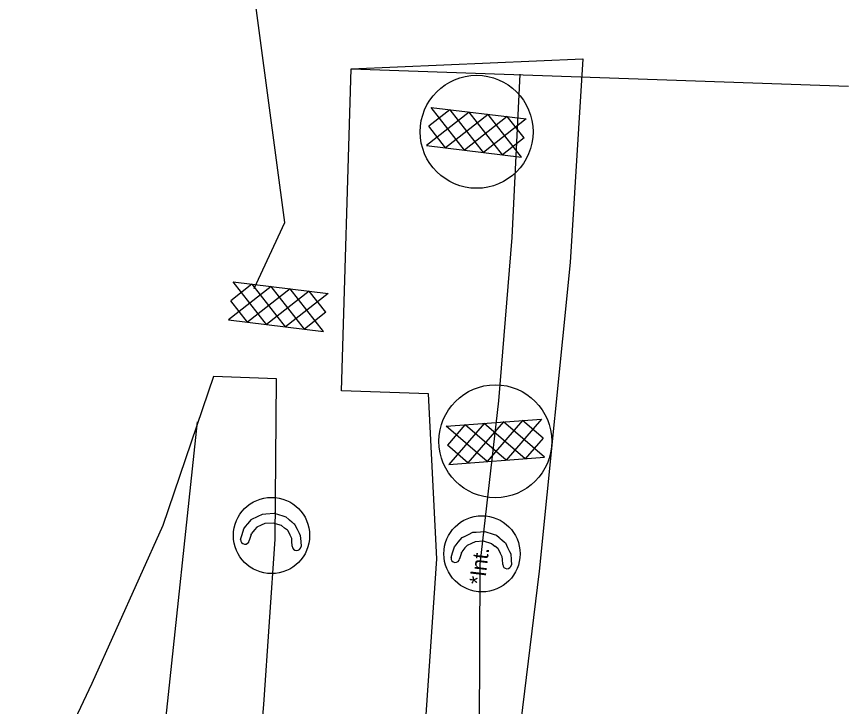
# Model space of a CAD drawing. Extents: x 400935 to 481562, y 415700 to 505362.
# Drawn here: x 481242.6 to 481493.7, y 491139.2 to 491347.3 of the extents above; entities that cross this region are included whole.
import ezdxf

# ---------------------------------------------------------------- set-up
doc = ezdxf.new("R2010")
doc.units = 0
for name, color, linetype in [('Coir Fiber Wattle with PAM Final CELL', 7, 'Continuous'), ('Excelsior Wattle Line Style Final', 7, 'Continuous'), ('Matting on Slope Note Final CELL', 7, 'Continuous'), ('Old_Level_2', 7, 'Continuous'), ('Rock Silt Check Type A Final CELL', 7, 'Continuous'), ('Rock Silt Check Type A with Matting and PAM Both CELL', 7, 'Continuous'), ('Rock Silt Check Type A with Matting and PAM CG CELL', 7, 'Continuous'), ('Scratch_Level_3', 7, 'Continuous'), ('Scratch_Level_4', 7, 'Continuous'), ('Temporary Silt Fence Final', 7, 'Continuous')]:
    doc.layers.add(name, color=color, linetype=linetype)

msp = doc.modelspace()

# ---------------------------------------------------------------- linework, layer by layer
at = {"layer": 'Coir Fiber Wattle with PAM Final CELL'}
for p, q in [((481316.41, 491193.89), (481315.1, 491193.28)), ((481317.5, 491194.39), (481316.41, 491193.89)), ((481320.04, 491194.51), (481317.5, 491194.39)), ((481320.04, 491194.51), (481320.05, 491194.51)), ((481322.57, 491193.74), (481320.05, 491194.51)), ((481314.44, 491192.49), (481313.5, 491191.35)), ((481315.1, 491193.28), (481314.44, 491192.49)), ((481322.57, 491193.74), (481323.5, 491192.99)), ((481324.36, 491192.3), (481323.5, 491192.99)), ((481324.36, 491192.3), (481324.54, 491192.15)), ((481325.19, 491190.85), (481324.54, 491192.15)), ((481313.4, 491191.03), (481312.83, 491189.26)), ((481313.4, 491191.03), (481313.5, 491191.35)), ((481325.69, 491189.86), (481325.19, 491190.85)), ((481325.73, 491189.07), (481325.69, 491189.86)), ((481325.82, 491187.52), (481325.73, 491189.07))]:
    msp.add_line(p, q, dxfattribs=at)
msp.add_lwpolyline([(481310.25, 491189.57), (481310.7, 491191.07), (481311.23, 491192.8), (481311.76, 491193.45), (481312.41, 491194.23), (481313.55, 491195.61), (481313.59, 491195.63), (481313.98, 491195.83), (481314.05, 491195.86), (481314.91, 491196.28), (481315.5, 491196.58), (481316.82, 491197.22), (481317.86, 491197.29), (481320.4, 491197.46), (481320.41, 491197.46), (481322.93, 491196.66), (481323.91, 491196.34), (481324.77, 491195.61), (481324.95, 491195.45), (481325.68, 491194.83), (481326.23, 491194.35), (481326.36, 491194.24), (481326.64, 491194), (481326.65, 491194), (481327.31, 491192.64), (481327.89, 491191.43), (481328.24, 491190.7), (481328.37, 491188.95), (481328.48, 491187.4)], dxfattribs=at)
msp.add_circle((481319.57, 491190.74), 11.5, dxfattribs=at)
for centre, radius, start in [((481311.54, 491189.42), 1.3, 173.0423), ((481327.15, 491187.56), 1.33, 181.9296)]:
    msp.add_arc(centre, radius, start, 353.0423, dxfattribs=at)
at = {"layer": 'Excelsior Wattle Line Style Final'}
msp.add_line((481261.65, 490890.98), (481297.18, 491225.04), dxfattribs=at)
at = {"layer": 'Matting on Slope Note Final CELL'}
for p, q in [((481302.1, 491238.66), (481286.78, 491193.8)), ((481286.78, 491193.8), (481265.29, 491146.05)), ((481265.29, 491146.05), (481242.64, 491098.45))]:
    msp.add_line(p, q, dxfattribs=at)
msp.add_lwpolyline([(481289.79, 490891.2), (481295.85, 490940.83), (481301.91, 490990.46), (481307.83, 491040.11), (481312.96, 491089.86), (481317.23, 491139.71), (481320.64, 491189.66), (481321.1, 491238.03), (481302.1, 491238.66)], dxfattribs=at)
at = {"layer": 'Old_Level_2'}
for p, q in [((481381.02, 491188.87), (481379.92, 491188.37)), ((481383.55, 491188.99), (481381.02, 491188.87)), ((481383.55, 491188.99), (481383.57, 491188.99)), ((481386.08, 491188.22), (481383.57, 491188.99)), ((481377.95, 491186.97), (481377.01, 491185.83)), ((481378.61, 491187.76), (481377.95, 491186.97)), ((481379.92, 491188.37), (481378.61, 491187.76)), ((481386.08, 491188.22), (481387.01, 491187.48)), ((481387.87, 491186.78), (481387.01, 491187.48)), ((481387.87, 491186.78), (481388.06, 491186.63)), ((481388.7, 491185.33), (481388.06, 491186.63)), ((481376.91, 491185.51), (481376.34, 491183.74)), ((481376.91, 491185.51), (481377.01, 491185.83)), ((481389.2, 491184.34), (481388.7, 491185.33)), ((481389.24, 491183.55), (481389.2, 491184.34)), ((481389.33, 491182), (481389.24, 491183.55))]:
    msp.add_line(p, q, dxfattribs=at)
msp.add_lwpolyline([(481373.76, 491184.06), (481374.22, 491185.55), (481374.74, 491187.29), (481375.27, 491187.93), (481375.92, 491188.71), (481377.06, 491190.1), (481377.1, 491190.11), (481377.49, 491190.31), (481377.56, 491190.34), (481378.42, 491190.77), (481379.02, 491191.06), (481380.33, 491191.71), (481381.37, 491191.78), (481383.91, 491191.94), (481383.93, 491191.94), (481386.44, 491191.14), (481387.42, 491190.82), (481388.28, 491190.09), (481388.46, 491189.93), (481389.19, 491189.31), (481389.75, 491188.84), (481389.87, 491188.72), (481390.15, 491188.48), (481390.16, 491188.48), (481390.82, 491187.12), (481391.4, 491185.91), (481391.75, 491185.18), (481391.88, 491183.43), (481391.99, 491181.88)], dxfattribs=at)
msp.add_circle((481383.08, 491185.22), 11.5, dxfattribs=at)
for centre, radius, start in [((481375.05, 491183.9), 1.3, 173.0365), ((481390.66, 491182.05), 1.33, 181.9239)]:
    msp.add_arc(centre, radius, start, 353.0365, dxfattribs=at)
at = {"layer": 'Rock Silt Check Type A Final CELL'}
for p, q in [((481308, 491267.28), (481336.69, 491263.78)), ((481318.07, 491254.42), (481308, 491267.28)), ((481319.47, 491265.89), (481306.6, 491255.82)), ((481313.65, 491266.54), (481307.29, 491261.58)), ((481325.22, 491265.18), (481312.31, 491255.12)), ((481323.82, 491253.72), (481313.71, 491266.59)), ((481330.93, 491264.5), (481318.07, 491254.42)), ((481329.53, 491253.02), (481319.47, 491265.89)), ((481335.29, 491252.32), (481325.22, 491265.18)), ((481336, 491258.07), (481330.93, 491264.5)), ((481336.69, 491263.78), (481323.82, 491253.72)), ((481312.31, 491255.12), (481307.29, 491261.58)), ((481336, 491258.07), (481329.53, 491253.02)), ((481306.6, 491255.82), (481335.29, 491252.32))]:
    msp.add_line(p, q, dxfattribs=at)
at = {"layer": 'Rock Silt Check Type A with Matting and PAM Both CELL'}
for p, q in [((481367.76, 491319.9), (481396.45, 491316.4)), ((481377.83, 491307.03), (481367.76, 491319.9)), ((481379.23, 491318.5), (481366.36, 491308.43)), ((481373.42, 491319.16), (481367.05, 491314.19)), ((481384.99, 491317.79), (481372.07, 491307.73)), ((481383.59, 491306.33), (481373.47, 491319.2)), ((481390.69, 491317.11), (481377.83, 491307.03)), ((481389.29, 491305.63), (481379.23, 491318.5)), ((481395.05, 491304.93), (481384.99, 491317.79)), ((481395.77, 491310.69), (481390.69, 491317.11)), ((481396.45, 491316.4), (481383.59, 491306.33)), ((481372.07, 491307.73), (481367.05, 491314.19)), ((481395.77, 491310.69), (481389.29, 491305.63)), ((481366.36, 491308.43), (481395.05, 491304.93))]:
    msp.add_line(p, q, dxfattribs=at)
msp.add_circle((481381.46, 491312.53), 17.04, dxfattribs=at)
at = {"layer": 'Rock Silt Check Type A with Matting and PAM CG CELL'}
for p, q in [((481372.25, 491223.71), (481401.07, 491225.86)), ((481377.93, 491224.08), (481372.66, 491217.97)), ((481383.77, 491224.57), (481373.1, 491212.19)), ((481390.41, 491213.48), (481377.98, 491224.14)), ((481389.55, 491225), (481378.84, 491212.62)), ((481396.14, 491213.91), (481383.77, 491224.57)), ((481395.28, 491225.44), (481384.62, 491213.05)), ((481401.93, 491214.34), (481389.55, 491225)), ((481401.07, 491225.86), (481390.41, 491213.48)), ((481401.51, 491220.12), (481395.28, 491225.44)), ((481384.62, 491213.05), (481372.25, 491223.71)), ((481401.51, 491220.12), (481396.14, 491213.91)), ((481378.84, 491212.62), (481372.66, 491217.97)), ((481373.1, 491212.19), (481401.93, 491214.34))]:
    msp.add_line(p, q, dxfattribs=at)
msp.add_circle((481387.12, 491219.15), 17.04, dxfattribs=at)
at = {"layer": 'Scratch_Level_3'}
msp.add_line((481343.56, 491331.52), (481493.66, 491326.31), dxfattribs=at)
msp.add_lwpolyline([(481267.31, 490239.12), (481273.37, 490288.75), (481283.41, 490337.89), (481289.47, 490387.53), (481295.53, 490437.16), (481301.59, 490486.79), (481307.66, 490536.42), (481313.72, 490586.05), (481319.78, 490635.68), (481344.03, 490834.21), (481350.48, 490883.79), (481356.71, 490933.4), (481362.86, 490983.02), (481368.68, 491032.68), (481374.34, 491082.36), (481382.38, 491131.75), (481382.5, 491182.11), (481388.13, 491231.38), (481392.2, 491280.61), (481394.63, 491329.96)], dxfattribs=at)
at = {"layer": 'Scratch_Level_4'}
msp.add_lwpolyline([(481323.3, 490836.37), (481352.68, 491085.01), (481366.04, 491133.75), (481369.47, 491183.7), (481366.9, 491233.48), (481340.71, 491234.37), (481343.56, 491331.52), (481413.57, 491334.56), (481409.74, 491273.14), (481400.35, 491179.93), (481385.29, 491056.6), (481357.83, 490831.75)], close=True, dxfattribs=at)
at = {"layer": 'Temporary Silt Fence Final'}
msp.add_lwpolyline([(481314.3, 491265.21), (481323.56, 491285.13), (481311.02, 491379.31), (481296.13, 491425.44), (481292.73, 491471.45), (481292.73, 491471.45)], dxfattribs=at)

# ---------------------------------------------------------------- texts
at = {"layer": 'Old_Level_2'}
msp.add_text('*Int.', height=4.746, rotation=83.0423, dxfattribs=at).set_placement((481383.91, 491175.68))

doc.saveas('drawing.dxf')
